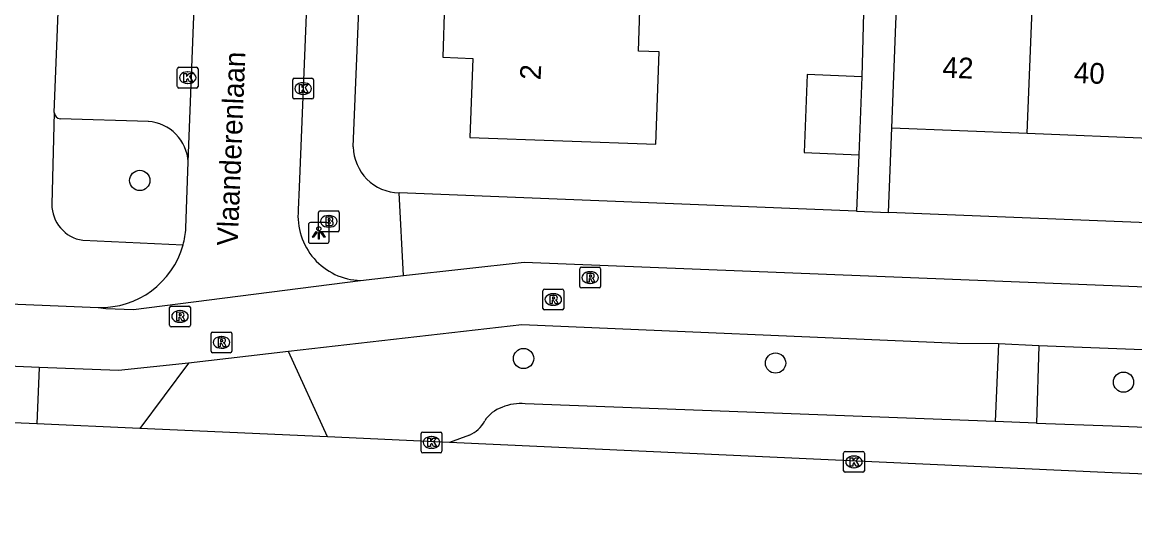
# Model space of a CAD drawing. Extents: x 160732 to 162105, y 387428 to 388479.
# Drawn here: x 161248.8 to 161302.4, y 387469.3 to 387493.2 of the extents above; entities that cross this region are included whole.
import ezdxf

# ---------------------------------------------------------------- set-up
doc = ezdxf.new("R2010")
doc.units = 0
for name, color, linetype in [('IMGEO_Boom', 7, 'Continuous'), ('IMGEO_Brandkraan', 7, 'Continuous'), ('IMGEO_Fietspad_open', 7, 'Continuous'), ('IMGEO_Kolk', 7, 'Continuous'), ('IMGEO_Lichtpunt', 7, 'Continuous'), ('IMGEO_Openbare_ruimte_label', 7, 'Continuous'), ('IMGEO_Pand', 7, 'Continuous'), ('IMGEO_Pand_nummerreeks', 7, 'Continuous'), ('IMGEO_Parkeervlak_open', 7, 'Continuous'), ('IMGEO_Rijbaan_lokaal_gesloten', 7, 'Continuous'), ('IMGEO_Rijbaan_lokaal_open', 7, 'Continuous'), ('IMGEO_Rioolput', 7, 'Continuous'), ('IMGEO_Voetpad_open', 7, 'Continuous')]:
    doc.layers.add(name, color=color, linetype=linetype)

msp = doc.modelspace()

# ---------------------------------------------------------------- linework, layer by layer
at = {"layer": 'IMGEO_Boom'}
for centre in [(161254.435, 387485.525), (161272.942, 387476.935), (161285.091, 387476.717), (161301.87, 387475.796)]:
    msp.add_circle(centre, 0.489, dxfattribs=at)
at = {"layer": 'IMGEO_Brandkraan'}
for p, q in [((161263.052, 387483.126), (161263.052, 387483.978)), ((161263.127, 387484.052), (161263.979, 387484.052)), ((161263.54, 387483.832), (161263.565, 387483.832)), ((161264.053, 387483.978), (161264.053, 387483.126)), ((161263.563, 387483.272), (161263.538, 387483.272)), ((161263.979, 387483.052), (161263.127, 387483.052))]:
    msp.add_line(p, q, dxfattribs=at)
for points in [[(161263.052, 387483.126), (161263.052, 387483.978)], [(161263.127, 387484.052), (161263.979, 387484.052)], [(161263.4, 387483.752), (161263.4, 387483.352), (161263.613, 387483.352)], [(161263.631, 387483.752), (161263.4, 387483.752)], [(161263.579, 387483.671), (161263.525, 387483.671), (161263.525, 387483.595)], [(161264.053, 387483.978), (161264.053, 387483.126)], [(161263.525, 387483.595), (161263.578, 387483.595)], [(161263.587, 387483.519), (161263.525, 387483.519), (161263.525, 387483.438)], [(161263.525, 387483.438), (161263.587, 387483.438)], [(161263.979, 387483.052), (161263.127, 387483.052)]]:
    msp.add_lwpolyline(points, dxfattribs=at)
for centre, radius, start, end in [((161263.129, 387483.976), 0.0765, 91.552, 178.448), ((161263.129, 387483.976), 0.0765, 91.552, 178.448), ((161263.58, 387483.633), 0.0379, 267.8285, 90.9355), ((161263.635, 387483.607), 0.145, 59.4692, 91.5367), ((161263.66, 387483.654), 0.0922, 285.5137, 58.1501), ((161263.977, 387483.976), 0.0765, 1.552, 88.448), ((161263.977, 387483.976), 0.0765, 1.552, 88.448), ((161263.129, 387483.128), 0.0765, 181.552, 268.448), ((161263.129, 387483.128), 0.0765, 181.552, 268.448), ((161263.588, 387483.478), 0.0404, 269.8759, 90.5077), ((161263.619, 387483.603), 0.251, 268.6676, 293.5347), ((161263.665, 387483.462), 0.105, 301.3115, 78.989), ((161263.977, 387483.128), 0.0765, 271.552, 358.448), ((161263.977, 387483.128), 0.0765, 271.552, 358.448)]:
    msp.add_arc(centre, radius, start, end, dxfattribs=at)
for centre, major_axis, ratio, start_param, end_param in [((161263.539, 387483.552), (-0.387, 0.002), 0.722429, 4.712389, 7.853982), ((161263.564, 387483.552), (-0.39, 0.002), 0.717154, 1.570796, 4.712389)]:
    msp.add_ellipse(centre, major_axis=major_axis, ratio=ratio, start_param=start_param, end_param=end_param, dxfattribs=at)
at = {"layer": 'IMGEO_Fietspad_open'}
for points in [[(161134.151, 387484.191), (161246.605, 387479.634), (161252.434, 387479.398)], [(161267.154, 387480.933), (161272.966, 387481.59), (161399.721, 387476.544), (161410.914, 387476.063)], [(161265.078, 387480.699), (161267.154, 387480.933)], [(161295.846, 387477.65), (161293.868, 387477.654), (161272.851, 387478.562), (161261.6, 387477.27)], [(161297.792, 387477.555), (161295.846, 387477.65)], [(161319.919, 387476.701), (161297.792, 387477.555)], [(161256.784, 387476.719), (161253.413, 387476.356), (161249.589, 387476.508)], [(161249.589, 387476.508), (161247.692, 387476.584)]]:
    msp.add_lwpolyline(points, dxfattribs=at)
at = {"layer": 'IMGEO_Kolk'}
for p, q in [((161256.247, 387490.058), (161256.247, 387490.91)), ((161256.322, 387490.984), (161257.174, 387490.984)), ((161256.735, 387490.764), (161256.76, 387490.764)), ((161257.248, 387490.91), (161257.248, 387490.058)), ((161256.758, 387490.204), (161256.733, 387490.204)), ((161261.813, 387489.53), (161261.813, 387490.382)), ((161261.888, 387490.456), (161262.74, 387490.456)), ((161262.301, 387490.236), (161262.326, 387490.236)), ((161262.814, 387490.382), (161262.814, 387489.53)), ((161257.174, 387489.984), (161256.322, 387489.984)), ((161262.324, 387489.676), (161262.299, 387489.676)), ((161262.74, 387489.456), (161261.888, 387489.456)), ((161268.003, 387472.461), (161268.003, 387473.313)), ((161268.078, 387473.387), (161268.93, 387473.387)), ((161268.491, 387473.167), (161268.516, 387473.167)), ((161269.004, 387473.313), (161269.004, 387472.461)), ((161268.93, 387472.387), (161268.078, 387472.387)), ((161268.514, 387472.607), (161268.489, 387472.607)), ((161288.374, 387471.523), (161288.374, 387472.375)), ((161288.449, 387472.449), (161289.301, 387472.449)), ((161289.375, 387472.375), (161289.375, 387471.523)), ((161288.862, 387472.229), (161288.887, 387472.229)), ((161289.301, 387471.449), (161288.449, 387471.449)), ((161288.885, 387471.669), (161288.86, 387471.669))]:
    msp.add_line(p, q, dxfattribs=at)
for points in [[(161256.247, 387490.058), (161256.247, 387490.91)], [(161256.322, 387490.984), (161257.174, 387490.984)], [(161256.568, 387490.684), (161256.691, 387490.684), (161256.691, 387490.533), (161256.821, 387490.684), (161256.985, 387490.684), (161256.839, 387490.533), (161256.992, 387490.284), (161256.84, 387490.284), (161256.755, 387490.448), (161256.691, 387490.381), (161256.691, 387490.284), (161256.568, 387490.284), (161256.568, 387490.684)], [(161257.248, 387490.91), (161257.248, 387490.058)], [(161261.813, 387489.53), (161261.813, 387490.382)], [(161261.888, 387490.456), (161262.74, 387490.456)], [(161262.134, 387490.156), (161262.257, 387490.156), (161262.257, 387490.005), (161262.387, 387490.156), (161262.551, 387490.156), (161262.405, 387490.005), (161262.558, 387489.756), (161262.406, 387489.756), (161262.321, 387489.92), (161262.257, 387489.853), (161262.257, 387489.756), (161262.134, 387489.756), (161262.134, 387490.156)], [(161262.814, 387490.382), (161262.814, 387489.53)], [(161257.174, 387489.984), (161256.322, 387489.984)], [(161262.74, 387489.456), (161261.888, 387489.456)], [(161268.003, 387472.461), (161268.003, 387473.313)], [(161268.078, 387473.387), (161268.93, 387473.387)], [(161268.324, 387473.087), (161268.447, 387473.087), (161268.447, 387472.936), (161268.577, 387473.087), (161268.741, 387473.087), (161268.595, 387472.936), (161268.748, 387472.687), (161268.596, 387472.687), (161268.511, 387472.851), (161268.447, 387472.784), (161268.447, 387472.687), (161268.324, 387472.687), (161268.324, 387473.087)], [(161269.004, 387473.313), (161269.004, 387472.461)], [(161268.93, 387472.387), (161268.078, 387472.387)], [(161288.374, 387471.523), (161288.374, 387472.375)], [(161288.449, 387472.449), (161289.301, 387472.449)], [(161289.375, 387472.375), (161289.375, 387471.523)], [(161288.695, 387472.149), (161288.818, 387472.149), (161288.818, 387471.998), (161288.948, 387472.149), (161289.112, 387472.149), (161288.966, 387471.998), (161289.119, 387471.749), (161288.967, 387471.749), (161288.882, 387471.913), (161288.818, 387471.846), (161288.818, 387471.749), (161288.695, 387471.749), (161288.695, 387472.149)], [(161289.301, 387471.449), (161288.449, 387471.449)]]:
    msp.add_lwpolyline(points, dxfattribs=at)
for centre, start, end in [((161256.324, 387490.908), 91.552, 178.448), ((161256.324, 387490.908), 91.552, 178.448), ((161257.172, 387490.908), 1.552, 88.448), ((161257.172, 387490.908), 1.552, 88.448), ((161256.324, 387490.06), 181.552, 268.448), ((161256.324, 387490.06), 181.552, 268.448), ((161257.172, 387490.06), 271.552, 358.448), ((161257.172, 387490.06), 271.552, 358.448), ((161261.89, 387490.38), 91.552, 178.448), ((161261.89, 387490.38), 91.552, 178.448), ((161262.738, 387490.38), 1.552, 88.448), ((161262.738, 387490.38), 1.552, 88.448), ((161261.89, 387489.532), 181.552, 268.448), ((161261.89, 387489.532), 181.552, 268.448), ((161262.738, 387489.532), 271.552, 358.448), ((161262.738, 387489.532), 271.552, 358.448), ((161268.08, 387473.311), 91.552, 178.448), ((161268.08, 387473.311), 91.552, 178.448), ((161268.928, 387473.311), 1.552, 88.448), ((161268.928, 387473.311), 1.552, 88.448), ((161268.08, 387472.463), 181.552, 268.448), ((161268.08, 387472.463), 181.552, 268.448), ((161268.928, 387472.463), 271.552, 358.448), ((161268.928, 387472.463), 271.552, 358.448), ((161288.451, 387472.373), 91.552, 178.448), ((161288.451, 387472.373), 91.552, 178.448), ((161289.299, 387472.373), 1.552, 88.448), ((161289.299, 387472.373), 1.552, 88.448), ((161288.451, 387471.525), 181.552, 268.448), ((161288.451, 387471.525), 181.552, 268.448), ((161289.299, 387471.525), 271.552, 358.448), ((161289.299, 387471.525), 271.552, 358.448)]:
    msp.add_arc(centre, 0.0765, start, end, dxfattribs=at)
for centre, major_axis, ratio, start_param, end_param in [((161256.734, 387490.484), (-0.387, 0.002), 0.722429, 4.712389, 7.853982), ((161256.759, 387490.484), (-0.39, 0.002), 0.717154, 1.570796, 4.712389), ((161262.3, 387489.956), (-0.387, 0.002), 0.722429, 4.712389, 7.853982), ((161262.325, 387489.956), (-0.39, 0.002), 0.717154, 1.570796, 4.712389), ((161268.49, 387472.887), (-0.387, 0.002), 0.722429, 4.712389, 7.853982), ((161268.515, 387472.887), (-0.39, 0.002), 0.717154, 1.570796, 4.712389), ((161288.861, 387471.949), (-0.387, 0.002), 0.722429, 4.712389, 7.853982), ((161288.886, 387471.949), (-0.39, 0.002), 0.717154, 1.570796, 4.712389)]:
    msp.add_ellipse(centre, major_axis=major_axis, ratio=ratio, start_param=start_param, end_param=end_param, dxfattribs=at)
at = {"layer": 'IMGEO_Lichtpunt'}
for p, q in [((161262.57, 387483.396), (161262.57, 387482.589)), ((161262.57, 387483.396), (161262.57, 387482.589)), ((161263.472, 387483.491), (161262.664, 387483.491)), ((161263.472, 387483.491), (161262.664, 387483.491)), ((161263.566, 387482.589), (161263.566, 387483.396)), ((161263.566, 387482.589), (161263.566, 387483.396)), ((161262.664, 387482.495), (161263.472, 387482.495)), ((161262.664, 387482.495), (161263.472, 387482.495))]:
    msp.add_line(p, q, dxfattribs=at)
for points in [[(161262.944, 387483.06), (161262.983, 387483.032), (161262.795, 387482.77), (161262.757, 387482.797), (161262.944, 387483.06)], [(161263.046, 387483.012), (161263.093, 387483.012), (161263.093, 387482.69), (161263.046, 387482.69), (161263.046, 387483.012)], [(161263.156, 387483.032), (161263.194, 387483.059), (161263.381, 387482.797), (161263.342, 387482.769), (161263.156, 387483.032)]]:
    msp.add_lwpolyline(points, dxfattribs=at)
msp.add_circle((161263.069, 387483.194), 0.0994, dxfattribs=at)
for centre, start, end in [((161262.664, 387483.396), 90, 180), ((161262.664, 387483.396), 90, 180), ((161263.472, 387483.396), 0, 90), ((161263.472, 387483.396), 0, 90), ((161262.664, 387482.589), 180, 270), ((161262.664, 387482.589), 180, 270), ((161263.472, 387482.589), 270, 0), ((161263.472, 387482.589), 270, 360)]:
    msp.add_arc(centre, 0.0946, start, end, dxfattribs=at)
at = {"layer": 'IMGEO_Pand'}
for points in [[(161290.695, 387488.069), (161290.897, 387493.065), (161291.035, 387496.463)], [(161297.218, 387487.805), (161297.558, 387496.199)], [(161269.136, 387494.08), (161269.041, 387491.465), (161270.488, 387491.413), (161270.349, 387487.601), (161279.317, 387487.275), (161279.479, 387491.722), (161278.479, 387491.759), (161278.551, 387493.738)], [(161289.255, 387490.525), (161286.619, 387490.631), (161286.467, 387486.873), (161289.104, 387486.767)], [(161289.255, 387490.525), (161289.104, 387486.767)], [(161290.695, 387488.069), (161297.218, 387487.805)], [(161297.218, 387487.805), (161303.513, 387487.55)]]:
    msp.add_lwpolyline(points, dxfattribs=at)
at = {"layer": 'IMGEO_Parkeervlak_open'}
for points in [[(161254.849, 387488.371), (161250.603, 387488.501)], [(161295.683, 387473.896), (161273.026, 387474.757)], [(161297.671, 387473.821), (161301.33, 387473.681), (161319.774, 387472.953)], [(161270.333, 387473.239), (161269.371, 387472.882)]]:
    msp.add_lwpolyline(points, dxfattribs=at)
for centre, radius, start, end in [((161250.627, 387488.816), 0.316, 183.6197, 265.5982), ((161254.689, 387486.287), 2.09, 3.5832, 85.6192), ((161272.365, 387473.137), 1.514, 107.935, 148.7574), ((161272.809, 387472.498), 2.269, 84.5116, 113.6372), ((161269.707, 387474.656), 1.549, 293.8463, 331.7207)]:
    msp.add_arc(centre, radius, start, end, dxfattribs=at)
at = {"layer": 'IMGEO_Rijbaan_lokaal_gesloten'}
for points in [[(161249.477, 387473.782), (161247.58, 387473.86)], [(161254.439, 387473.562), (161249.477, 387473.782)], [(161263.484, 387473.151), (161254.439, 387473.562)], [(161269.371, 387472.882), (161263.484, 387473.151)], [(161395.414, 387469.918), (161356.098, 387469.302), (161301.318, 387471.422), (161269.371, 387472.882)]]:
    msp.add_lwpolyline(points, dxfattribs=at)
at = {"layer": 'IMGEO_Rijbaan_lokaal_open'}
for points in [[(161256.775, 387486.418), (161257.83, 387513.696)], [(161263.245, 387512.973), (161262.123, 387485.194), (161262.079, 387484.115)], [(161256.662, 387483.221), (161256.775, 387486.418)], [(161252.434, 387479.398), (161252.802, 387479.356), (161254.129, 387479.306), (161265.078, 387480.699)], [(161261.6, 387477.27), (161256.784, 387476.719)], [(161263.484, 387473.151), (161261.6, 387477.27)], [(161256.784, 387476.719), (161254.439, 387473.562)]]:
    msp.add_lwpolyline(points, dxfattribs=at)
for centre, radius, start, end in [((161265.178, 387483.811), 3.114, 174.4056, 268.1559), ((161252.501, 387483.529), 4.172, 344.5696, 355.7652), ((161252.548, 387483.521), 4.125, 268.4133, 344.5016)]:
    msp.add_arc(centre, radius, start, end, dxfattribs=at)
at = {"layer": 'IMGEO_Rioolput'}
for p, q in [((161275.655, 387480.414), (161275.655, 387481.266)), ((161275.73, 387481.34), (161276.582, 387481.34)), ((161276.143, 387481.12), (161276.168, 387481.12)), ((161276.656, 387481.266), (161276.656, 387480.414)), ((161276.166, 387480.56), (161276.141, 387480.56)), ((161273.875, 387479.356), (161273.875, 387480.208)), ((161273.95, 387480.282), (161274.802, 387480.282)), ((161274.363, 387480.062), (161274.388, 387480.062)), ((161274.876, 387480.208), (161274.876, 387479.356)), ((161276.582, 387480.34), (161275.73, 387480.34)), ((161255.874, 387478.539), (161255.874, 387479.391)), ((161255.949, 387479.465), (161256.801, 387479.465)), ((161256.875, 387479.391), (161256.875, 387478.539)), ((161274.386, 387479.502), (161274.361, 387479.502)), ((161256.362, 387479.245), (161256.387, 387479.245)), ((161274.802, 387479.282), (161273.95, 387479.282)), ((161256.801, 387478.465), (161255.949, 387478.465)), ((161256.385, 387478.685), (161256.36, 387478.685)), ((161257.874, 387477.287), (161257.874, 387478.139)), ((161257.949, 387478.213), (161258.801, 387478.213)), ((161258.362, 387477.993), (161258.387, 387477.993)), ((161258.875, 387478.139), (161258.875, 387477.287)), ((161258.801, 387477.213), (161257.949, 387477.213)), ((161258.385, 387477.433), (161258.36, 387477.433))]:
    msp.add_line(p, q, dxfattribs=at)
for points in [[(161275.655, 387480.414), (161275.655, 387481.266)], [(161275.73, 387481.34), (161276.582, 387481.34)], [(161276.244, 387481.038), (161275.992, 387481.04), (161275.992, 387480.64)], [(161276.17, 387480.959), (161276.116, 387480.959), (161276.116, 387480.878)], [(161276.656, 387481.266), (161276.656, 387480.414)], [(161275.992, 387480.64), (161276.116, 387480.64), (161276.116, 387480.802), (161276.127, 387480.802)], [(161276.116, 387480.878), (161276.168, 387480.878)], [(161276.174, 387480.773), (161276.245, 387480.64), (161276.385, 387480.64), (161276.32, 387480.766)], [(161273.875, 387479.356), (161273.875, 387480.208)], [(161273.95, 387480.282), (161274.802, 387480.282)], [(161274.464, 387479.98), (161274.212, 387479.982), (161274.212, 387479.582)], [(161274.39, 387479.901), (161274.336, 387479.901), (161274.336, 387479.82)], [(161274.876, 387480.208), (161274.876, 387479.356)], [(161276.582, 387480.34), (161275.73, 387480.34)], [(161255.874, 387478.539), (161255.874, 387479.391)], [(161255.949, 387479.465), (161256.801, 387479.465)], [(161256.875, 387479.391), (161256.875, 387478.539)], [(161274.212, 387479.582), (161274.336, 387479.582), (161274.336, 387479.744), (161274.347, 387479.744)], [(161274.336, 387479.82), (161274.388, 387479.82)], [(161274.394, 387479.715), (161274.465, 387479.582), (161274.605, 387479.582), (161274.54, 387479.708)], [(161256.463, 387479.163), (161256.211, 387479.165), (161256.211, 387478.765)], [(161256.211, 387478.765), (161256.335, 387478.765), (161256.335, 387478.927), (161256.346, 387478.927)], [(161256.389, 387479.084), (161256.335, 387479.084), (161256.335, 387479.003)], [(161256.335, 387479.003), (161256.387, 387479.003)], [(161256.393, 387478.898), (161256.464, 387478.765), (161256.604, 387478.765), (161256.539, 387478.891)], [(161274.802, 387479.282), (161273.95, 387479.282)], [(161256.801, 387478.465), (161255.949, 387478.465)], [(161257.874, 387477.287), (161257.874, 387478.139)], [(161257.949, 387478.213), (161258.801, 387478.213)], [(161258.463, 387477.911), (161258.211, 387477.913), (161258.211, 387477.513)], [(161258.389, 387477.832), (161258.335, 387477.832), (161258.335, 387477.751)], [(161258.335, 387477.751), (161258.387, 387477.751)], [(161258.875, 387478.139), (161258.875, 387477.287)], [(161258.801, 387477.213), (161257.949, 387477.213)], [(161258.211, 387477.513), (161258.335, 387477.513), (161258.335, 387477.675), (161258.346, 387477.675)], [(161258.393, 387477.646), (161258.464, 387477.513), (161258.604, 387477.513), (161258.539, 387477.639)]]:
    msp.add_lwpolyline(points, dxfattribs=at)
for centre, radius, start, end in [((161275.732, 387481.264), 0.0765, 91.552, 178.448), ((161275.732, 387481.264), 0.0765, 91.552, 178.448), ((161276.176, 387480.863), 0.0964, 77.0061, 93.1865), ((161276.19, 387480.92), 0.0378, 276.6634, 79.6772), ((161276.243, 387480.928), 0.109, 350.3612, 89.416), ((161276.58, 387481.264), 0.0765, 1.552, 88.448), ((161276.58, 387481.264), 0.0765, 1.552, 88.448), ((161275.732, 387480.416), 0.0765, 181.552, 268.448), ((161275.732, 387480.416), 0.0765, 181.552, 268.448), ((161276.126, 387480.749), 0.0533, 26.0293, 88.6989), ((161276.152, 387481.067), 0.19, 274.7715, 282.9687), ((161276.241, 387480.928), 0.112, 277.5842, 350.9817), ((161276.225, 387480.713), 0.108, 29.5134, 73.7905), ((161276.58, 387480.416), 0.0765, 271.552, 358.448), ((161276.58, 387480.416), 0.0765, 271.552, 358.448), ((161273.952, 387480.206), 0.0765, 91.552, 178.448), ((161273.952, 387480.206), 0.0765, 91.552, 178.448), ((161274.396, 387479.805), 0.0964, 77.0061, 93.1865), ((161274.41, 387479.862), 0.0378, 276.6634, 79.6772), ((161274.463, 387479.87), 0.109, 350.3612, 89.416), ((161274.461, 387479.87), 0.112, 277.5842, 350.9817), ((161274.8, 387480.206), 0.0765, 1.552, 88.448), ((161274.8, 387480.206), 0.0765, 1.552, 88.448), ((161255.951, 387479.389), 0.0765, 91.552, 178.448), ((161255.951, 387479.389), 0.0765, 91.552, 178.448), ((161256.799, 387479.389), 0.0765, 1.552, 88.448), ((161256.799, 387479.389), 0.0765, 1.552, 88.448), ((161273.952, 387479.358), 0.0765, 181.552, 268.448), ((161273.952, 387479.358), 0.0765, 181.552, 268.448), ((161274.346, 387479.691), 0.0533, 26.0293, 88.6989), ((161274.372, 387480.009), 0.19, 274.7715, 282.9687), ((161274.445, 387479.655), 0.108, 29.5134, 73.7905), ((161274.8, 387479.358), 0.0765, 271.552, 358.448), ((161274.8, 387479.358), 0.0765, 271.552, 358.448), ((161256.345, 387478.874), 0.0533, 26.0293, 88.6989), ((161256.371, 387479.192), 0.19, 274.7715, 282.9687), ((161256.395, 387478.988), 0.0964, 77.0061, 93.1865), ((161256.409, 387479.045), 0.0378, 276.6634, 79.6772), ((161256.462, 387479.053), 0.109, 350.3612, 89.416), ((161256.46, 387479.053), 0.112, 277.5842, 350.9817), ((161256.444, 387478.838), 0.108, 29.5134, 73.7905), ((161255.951, 387478.541), 0.0765, 181.552, 268.448), ((161255.951, 387478.541), 0.0765, 181.552, 268.448), ((161256.799, 387478.541), 0.0765, 271.552, 358.448), ((161256.799, 387478.541), 0.0765, 271.552, 358.448), ((161257.951, 387478.137), 0.0765, 91.552, 178.448), ((161257.951, 387478.137), 0.0765, 91.552, 178.448), ((161258.371, 387477.94), 0.19, 274.7715, 282.9687), ((161258.395, 387477.736), 0.0964, 77.0061, 93.1865), ((161258.409, 387477.793), 0.0378, 276.6634, 79.6772), ((161258.462, 387477.801), 0.109, 350.3612, 89.416), ((161258.46, 387477.801), 0.112, 277.5842, 350.9817), ((161258.799, 387478.137), 0.0765, 1.552, 88.448), ((161258.799, 387478.137), 0.0765, 1.552, 88.448), ((161257.951, 387477.289), 0.0765, 181.552, 268.448), ((161257.951, 387477.289), 0.0765, 181.552, 268.448), ((161258.345, 387477.622), 0.0533, 26.0293, 88.6989), ((161258.444, 387477.586), 0.108, 29.5134, 73.7905), ((161258.799, 387477.289), 0.0765, 271.552, 358.448), ((161258.799, 387477.289), 0.0765, 271.552, 358.448)]:
    msp.add_arc(centre, radius, start, end, dxfattribs=at)
for centre, major_axis, ratio, start_param, end_param in [((161276.142, 387480.84), (-0.387, 0.002), 0.722429, 4.712389, 7.853982), ((161276.167, 387480.84), (-0.39, 0.002), 0.717154, 1.570796, 4.712389), ((161274.362, 387479.782), (-0.387, 0.002), 0.722429, 4.712389, 7.853982), ((161274.387, 387479.782), (-0.39, 0.002), 0.717154, 1.570796, 4.712389), ((161256.361, 387478.965), (-0.387, 0.002), 0.722429, 4.712389, 7.853982), ((161256.386, 387478.965), (-0.39, 0.002), 0.717154, 1.570796, 4.712389), ((161258.361, 387477.713), (-0.387, 0.002), 0.722429, 4.712389, 7.853982), ((161258.386, 387477.713), (-0.39, 0.002), 0.717154, 1.570796, 4.712389)]:
    msp.add_ellipse(centre, major_axis=major_axis, ratio=ratio, start_param=start_param, end_param=end_param, dxfattribs=at)
at = {"layer": 'IMGEO_Voetpad_open'}
for points in [[(161264.729, 387487.153), (161266.874, 387539.222)], [(161250.312, 387488.796), (161251.287, 387513.382)], [(161289.388, 387495.483), (161289.255, 387490.525)], [(161250.312, 387488.796), (161250.193, 387484.387)], [(161290.53, 387483.984), (161290.695, 387488.069)], [(161289.104, 387486.767), (161288.995, 387484.045)], [(161288.995, 387484.045), (161266.95, 387484.925)], [(161267.154, 387480.933), (161266.95, 387484.925)], [(161288.995, 387484.045), (161290.53, 387483.984)], [(161391.709, 387479.945), (161290.53, 387483.984)], [(161251.689, 387482.638), (161256.523, 387482.419)], [(161295.846, 387477.65), (161295.683, 387473.896)], [(161297.792, 387477.555), (161297.671, 387473.821)], [(161249.589, 387476.508), (161249.477, 387473.782)], [(161297.671, 387473.821), (161295.683, 387473.896)]]:
    msp.add_lwpolyline(points, dxfattribs=at)
for centre, radius, start, end in [((161266.992, 387487.188), 2.263, 180.8769, 268.9428), ((161251.947, 387484.373), 1.754, 179.5494, 261.5344)]:
    msp.add_arc(centre, radius, start, end, dxfattribs=at)

# ---------------------------------------------------------------- texts
at = {"layer": 'IMGEO_Openbare_ruimte_label'}
msp.add_text('Vlaanderenlaan', height=1, rotation=87.7071, dxfattribs=at).set_placement((161259.155, 387482.356))
at = {"layer": 'IMGEO_Pand_nummerreeks'}
for s, rotation, p in [('42', 357.6795, (161293.13, 387490.493)), ('40', 357.6811, (161299.459, 387490.237)), ('2', 87.3417, (161273.761, 387490.355))]:
    msp.add_text(s, height=1, rotation=rotation, dxfattribs=at).set_placement(p)

doc.saveas('drawing.dxf')
